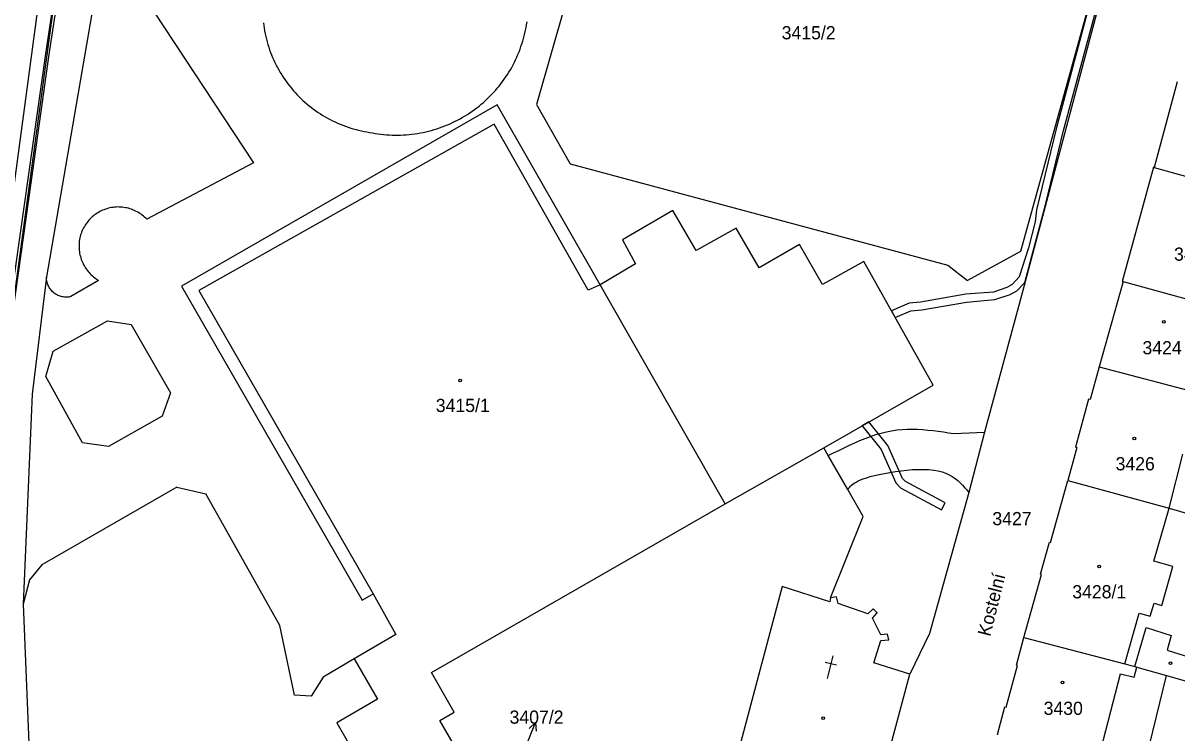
# Model space of a CAD drawing. Extents: x -756746 to -753363, y -1166406 to -1161727.
# Drawn here: x -755909.2 to -755760.5, y -1165395.4 to -1165303.9 of the extents above; entities that cross this region are included whole.
import ezdxf

# ---------------------------------------------------------------- set-up
doc = ezdxf.new("R2010")
doc.units = 0
for name, color, linetype in [('Hranice parcel', 7, 'Continuous'), ('Parcelní čísla', 7, 'Continuous'), ('Pop  PČ popisy', 7, 'Continuous'), ('Vnitřní kresba', 7, 'Continuous'), ('Věcná břemena k části', 7, 'Continuous'), ('Značky budov', 7, 'Continuous')]:
    doc.layers.add(name, color=color, linetype=linetype)

msp = doc.modelspace()

# ---------------------------------------------------------------- linework, layer by layer
at = {"layer": 'Hranice parcel'}
for p, q in [((-755760.46, -1165311.51), (-755763.41, -1165322.53)), ((-755767.43, -1165337.25), (-755770.51, -1165348.23)), ((-755800.92, -1165410.38), (-755794.89, -1165387.85)), ((-755764.99, -1165400.93), (-755761.83, -1165388.03)), ((-755761.83, -1165388.03), (-755749.61, -1165391.5))]:
    msp.add_line(p, q, dxfattribs=at)
for points in [[(-755895.03, -1165265.28), (-755895.61, -1165274.44), (-755899.23, -1165296.14), (-755906.17, -1165336.64), (-755908, -1165351.75), (-755909.18, -1165378.82), (-755908.42, -1165397.83), (-755907, -1165400.17), (-755901.78, -1165407.84), (-755900.61, -1165409.55)], [(-755770.24, -1165290.22), (-755769.2, -1165296.5), (-755780.52, -1165339.02), (-755785.28, -1165356.66), (-755787.3, -1165364.42), (-755792.35, -1165382.62), (-755794.89, -1165387.85)], [(-755852.53, -1165398.92), (-755855.46, -1165393.81), (-755853.65, -1165392.74), (-755856.56, -1165387.62), (-755818.7, -1165365.9), (-755805.98, -1165358.67), (-755791.91, -1165350.58), (-755800.84, -1165334.64), (-755806.14, -1165337.63), (-755809.11, -1165332.45), (-755814.33, -1165335.48), (-755817.3, -1165330.34), (-755822.44, -1165333.26), (-755825.43, -1165328.08), (-755831.93, -1165331.86), (-755830.24, -1165334.96), (-755834.82, -1165337.67), (-755848.08, -1165314.46), (-755888.77, -1165337.84), (-755865.47, -1165378.33), (-755864.09, -1165377.51), (-755861.15, -1165382.75), (-755866.51, -1165385.87), (-755863.53, -1165391.08), (-755868.75, -1165394.13), (-755865.8, -1165399.28)], [(-755763.41, -1165322.53), (-755763.52, -1165322.49), (-755767.53, -1165337.23), (-755767.43, -1165337.25)], [(-755763.41, -1165322.53), (-755750.89, -1165326.04), (-755749.12, -1165326.53), (-755746.72, -1165327.2)], [(-755767.43, -1165337.25), (-755755.07, -1165340.65), (-755754.9, -1165340.7), (-755750.7, -1165341.85)], [(-755770.51, -1165348.23), (-755771.67, -1165352.45), (-755771.86, -1165352.39), (-755773.55, -1165358.6), (-755773.36, -1165358.65), (-755774.52, -1165362.87)], [(-755770.51, -1165348.23), (-755758.09, -1165351.49), (-755757.69, -1165351.6), (-755752.64, -1165353.21)], [(-755780.21, -1165383.12), (-755777.93, -1165375.02), (-755778.07, -1165374.98), (-755776.91, -1165370.85), (-755776.77, -1165370.89), (-755774.52, -1165362.87)], [(-755774.52, -1165362.87), (-755761.49, -1165366.45), (-755756.15, -1165367.99), (-755754.58, -1165361.82), (-755742.87, -1165365.16)], [(-755794.89, -1165387.85), (-755799.54, -1165386.4), (-755798.64, -1165383.5), (-755797.62, -1165383.44), (-755797.77, -1165382.7), (-755798.65, -1165382.79), (-755799.72, -1165380.65), (-755799.1, -1165379.96), (-755799.63, -1165379.42), (-755800.32, -1165380.08), (-755804.14, -1165378.75), (-755804.36, -1165377.9), (-755805.11, -1165378.01), (-755805.2, -1165378.53), (-755811.35, -1165376.57), (-755818.85, -1165404.65)], [(-755765.92, -1165386.87), (-755764.44, -1165381.83), (-755761.23, -1165382.85), (-755761.75, -1165384.78), (-755758.75, -1165385.72), (-755758.63, -1165385.29), (-755756.48, -1165385.9)], [(-755783.51, -1165395.64), (-755783.6, -1165395.62), (-755782.64, -1165392.08), (-755782.5, -1165392.12), (-755781.03, -1165386.73), (-755781.17, -1165386.68), (-755780.21, -1165383.12)], [(-755780.21, -1165383.12), (-755767.2, -1165386.54), (-755765.92, -1165386.87)], [(-755765.92, -1165386.87), (-755765.65, -1165386.95), (-755761.83, -1165388.03)]]:
    msp.add_lwpolyline(points, dxfattribs=at)
at = {"layer": 'Pop  PČ popisy'}
for p, q in [((-755844.26, -1165396.88), (-755843.14, -1165394.1)), ((-755843.14, -1165394.1), (-755843.97, -1165394.84)), ((-755843.14, -1165394.1), (-755843.05, -1165395.21))]:
    msp.add_line(p, q, dxfattribs=at)
at = {"layer": 'Vnitřní kresba'}
for p, q in [((-755897.23, -1165295.02), (-755879.51, -1165321.96)), ((-755770.09, -1165295.16), (-755780.66, -1165333.38)), ((-755839.22, -1165301.22), (-755843.03, -1165314.44)), ((-755843.03, -1165314.44), (-755838.68, -1165322.08)), ((-755848.49, -1165316.96), (-755886.52, -1165338.41)), ((-755836.34, -1165338.37), (-755848.49, -1165316.96)), ((-755879.51, -1165321.96), (-755893.24, -1165329.21)), ((-755838.68, -1165322.08), (-755790, -1165335.11)), ((-755780.66, -1165333.38), (-755787.46, -1165337.1)), ((-755790, -1165335.11), (-755787.46, -1165337.1)), ((-755899.45, -1165337.09), (-755903.02, -1165339.19)), ((-755834.82, -1165337.67), (-755836.34, -1165338.37)), ((-755818.7, -1165365.9), (-755834.82, -1165337.67)), ((-755886.52, -1165338.41), (-755864.09, -1165377.51)), ((-755905.31, -1165346.21), (-755898.33, -1165342.29)), ((-755898.33, -1165342.29), (-755895.26, -1165342.77)), ((-755895.26, -1165342.77), (-755890.2, -1165351.58)), ((-755906.26, -1165349.48), (-755905.31, -1165346.21)), ((-755901.52, -1165358.04), (-755906.26, -1165349.48)), ((-755890.2, -1165351.58), (-755891.27, -1165354.6)), ((-755891.27, -1165354.6), (-755898.19, -1165358.52)), ((-755789.24, -1165356.84), (-755785.28, -1165356.66)), ((-755898.19, -1165358.52), (-755901.52, -1165358.04)), ((-755805.43, -1165359.68), (-755805.98, -1165358.67)), ((-755802.9, -1165364.04), (-755805.43, -1165359.68)), ((-755761.49, -1165366.45), (-755759.71, -1165359.51)), ((-755889.37, -1165363.76), (-755906.79, -1165373.78)), ((-755889.37, -1165363.76), (-755885.64, -1165364.61)), ((-755800.94, -1165367.52), (-755802.9, -1165364.04)), ((-755876.09, -1165381.57), (-755885.64, -1165364.61)), ((-755805.11, -1165378.01), (-755800.94, -1165367.52)), ((-755763.44, -1165373.28), (-755761.49, -1165366.45)), ((-755761.01, -1165373.98), (-755763.44, -1165373.28)), ((-755906.79, -1165373.78), (-755908.38, -1165375.69)), ((-755762.44, -1165378.98), (-755761.01, -1165373.98)), ((-755908.38, -1165375.69), (-755909.18, -1165378.82)), ((-755763.91, -1165380.39), (-755763.43, -1165378.7)), ((-755763.43, -1165378.7), (-755762.44, -1165378.98)), ((-755767.2, -1165386.54), (-755765.34, -1165379.98)), ((-755765.34, -1165379.98), (-755763.91, -1165380.39)), ((-755874.22, -1165390.57), (-755876.09, -1165381.57)), ((-755866.51, -1165385.87), (-755870.51, -1165388.26)), ((-755870.51, -1165388.26), (-755872.04, -1165390.68)), ((-755770.63, -1165398.92), (-755767.77, -1165387.8)), ((-755767.77, -1165387.8), (-755765.98, -1165388.26)), ((-755765.98, -1165388.26), (-755765.65, -1165386.95)), ((-755872.04, -1165390.68), (-755874.22, -1165390.57))]:
    msp.add_line(p, q, dxfattribs=at)
for points in [[(-755878.22, -1165303.88), (-755878.18, -1165304.24), (-755878.12, -1165304.59), (-755878.06, -1165304.94), (-755877.99, -1165305.29), (-755877.92, -1165305.64), (-755877.83, -1165305.99), (-755877.74, -1165306.34), (-755877.64, -1165306.68), (-755877.53, -1165307.02), (-755877.42, -1165307.36), (-755877.29, -1165307.7), (-755877.16, -1165308.03), (-755877.03, -1165308.36), (-755876.88, -1165308.69), (-755876.73, -1165309.02), (-755876.57, -1165309.34), (-755876.4, -1165309.66), (-755876.23, -1165309.97), (-755876.05, -1165310.28), (-755875.86, -1165310.59), (-755875.67, -1165310.89), (-755875.47, -1165311.18), (-755875.26, -1165311.48), (-755875.05, -1165311.77), (-755874.83, -1165312.05), (-755874.6, -1165312.33), (-755874.37, -1165312.6), (-755874.14, -1165312.87), (-755873.89, -1165313.13), (-755873.64, -1165313.39), (-755873.39, -1165313.64), (-755873.13, -1165313.89), (-755872.86, -1165314.13)], [(-755864.53, -1165318.01), (-755864.17, -1165318.08), (-755863.81, -1165318.14), (-755863.45, -1165318.2), (-755863.09, -1165318.25), (-755862.72, -1165318.28), (-755862.36, -1165318.32), (-755862, -1165318.34), (-755861.63, -1165318.36), (-755861.27, -1165318.36), (-755860.9, -1165318.36), (-755860.53, -1165318.36), (-755860.17, -1165318.34), (-755859.8, -1165318.32), (-755859.44, -1165318.29), (-755859.08, -1165318.25), (-755858.71, -1165318.2), (-755858.35, -1165318.15), (-755857.99, -1165318.08), (-755857.63, -1165318.02), (-755857.28, -1165317.94), (-755856.92, -1165317.85), (-755856.57, -1165317.76), (-755856.22, -1165317.66), (-755855.87, -1165317.55), (-755855.52, -1165317.44), (-755855.18, -1165317.31), (-755854.83, -1165317.18), (-755854.5, -1165317.04), (-755854.16, -1165316.9), (-755853.83, -1165316.75), (-755853.5, -1165316.59), (-755853.18, -1165316.42), (-755852.85, -1165316.25), (-755852.54, -1165316.07), (-755852.22, -1165315.88), (-755851.91, -1165315.69), (-755851.6, -1165315.49), (-755851.3, -1165315.28), (-755851.01, -1165315.07), (-755850.71, -1165314.85), (-755850.43, -1165314.62), (-755850.14, -1165314.39), (-755849.87, -1165314.15), (-755849.59, -1165313.91), (-755849.33, -1165313.66), (-755849.07, -1165313.4), (-755848.81, -1165313.14), (-755848.56, -1165312.88), (-755848.32, -1165312.61), (-755848.08, -1165312.33), (-755847.84, -1165312.05), (-755847.62, -1165311.76), (-755847.4, -1165311.47), (-755847.18, -1165311.17), (-755846.97, -1165310.87), (-755846.77, -1165310.57), (-755846.58, -1165310.26), (-755846.39, -1165309.94), (-755846.21, -1165309.63), (-755846.04, -1165309.3), (-755845.87, -1165308.98), (-755845.71, -1165308.65), (-755845.56, -1165308.32), (-755845.41, -1165307.99), (-755845.27, -1165307.65), (-755845.14, -1165307.3), (-755845.02, -1165306.96), (-755844.9, -1165306.61), (-755844.79, -1165306.27), (-755844.69, -1165305.92), (-755844.59, -1165305.56), (-755844.51, -1165305.21), (-755844.43, -1165304.85), (-755844.36, -1165304.49), (-755844.3, -1165304.13), (-755844.24, -1165303.77)], [(-755872.86, -1165314.13), (-755872.59, -1165314.36), (-755872.31, -1165314.59), (-755872.03, -1165314.81), (-755871.74, -1165315.03), (-755871.45, -1165315.24), (-755871.16, -1165315.44), (-755870.86, -1165315.64), (-755870.56, -1165315.83), (-755870.25, -1165316.01), (-755869.94, -1165316.19), (-755869.62, -1165316.35), (-755869.3, -1165316.52), (-755868.98, -1165316.67), (-755868.65, -1165316.82), (-755868.32, -1165316.96), (-755867.99, -1165317.09), (-755867.65, -1165317.22), (-755867.31, -1165317.34), (-755866.97, -1165317.45), (-755866.63, -1165317.55), (-755866.28, -1165317.65), (-755865.94, -1165317.74), (-755865.59, -1165317.82), (-755865.24, -1165317.89), (-755864.88, -1165317.95), (-755864.53, -1165318.01)], [(-755893.24, -1165329.21), (-755893.38, -1165329.07), (-755893.53, -1165328.93), (-755893.68, -1165328.8), (-755893.83, -1165328.68), (-755893.99, -1165328.56), (-755894.16, -1165328.45), (-755894.33, -1165328.34), (-755894.5, -1165328.24), (-755894.68, -1165328.15), (-755894.86, -1165328.07), (-755895.05, -1165327.99), (-755895.23, -1165327.92), (-755895.42, -1165327.86), (-755895.61, -1165327.8), (-755895.81, -1165327.76), (-755896.01, -1165327.72), (-755896.2, -1165327.68), (-755896.4, -1165327.66), (-755896.6, -1165327.64), (-755896.8, -1165327.64), (-755897, -1165327.63), (-755897.2, -1165327.64), (-755897.4, -1165327.66), (-755897.6, -1165327.68), (-755897.79, -1165327.71), (-755897.99, -1165327.75), (-755898.18, -1165327.79), (-755898.38, -1165327.85), (-755898.57, -1165327.91), (-755898.75, -1165327.98), (-755898.94, -1165328.05), (-755899.12, -1165328.14), (-755899.3, -1165328.23), (-755899.47, -1165328.33), (-755899.64, -1165328.43), (-755899.81, -1165328.54), (-755899.97, -1165328.66), (-755900.13, -1165328.78), (-755900.28, -1165328.91), (-755900.43, -1165329.05), (-755900.57, -1165329.19), (-755900.7, -1165329.33), (-755900.83, -1165329.49), (-755900.95, -1165329.64), (-755901.07, -1165329.81), (-755901.18, -1165329.97), (-755901.29, -1165330.14), (-755901.39, -1165330.32), (-755901.48, -1165330.49), (-755901.56, -1165330.68), (-755901.64, -1165330.86), (-755901.7, -1165331.05), (-755901.77, -1165331.24), (-755901.82, -1165331.43), (-755901.87, -1165331.62), (-755901.9, -1165331.82), (-755901.94, -1165332.02), (-755901.96, -1165332.22), (-755901.97, -1165332.42), (-755901.98, -1165332.61), (-755901.98, -1165332.81), (-755901.97, -1165333.01), (-755901.96, -1165333.21), (-755901.93, -1165333.41), (-755901.9, -1165333.61), (-755901.86, -1165333.8), (-755901.81, -1165334), (-755901.76, -1165334.19), (-755901.7, -1165334.38), (-755901.63, -1165334.57), (-755901.55, -1165334.75), (-755901.46, -1165334.93), (-755901.37, -1165335.11), (-755901.28, -1165335.28), (-755901.17, -1165335.45), (-755901.06, -1165335.62), (-755900.94, -1165335.78), (-755900.82, -1165335.94), (-755900.69, -1165336.09), (-755900.55, -1165336.23), (-755900.41, -1165336.37), (-755900.26, -1165336.51), (-755900.11, -1165336.64), (-755899.95, -1165336.76), (-755899.79, -1165336.88), (-755899.62, -1165336.99), (-755899.45, -1165337.09)], [(-755903.02, -1165339.19), (-755903.16, -1165339.22), (-755903.3, -1165339.24), (-755903.44, -1165339.26), (-755903.58, -1165339.26), (-755903.72, -1165339.26), (-755903.87, -1165339.25), (-755904.01, -1165339.23), (-755904.15, -1165339.21), (-755904.29, -1165339.18), (-755904.42, -1165339.14), (-755904.55, -1165339.09), (-755904.69, -1165339.03), (-755904.81, -1165338.97), (-755904.94, -1165338.9), (-755905.06, -1165338.82), (-755905.17, -1165338.74), (-755905.28, -1165338.65), (-755905.39, -1165338.55), (-755905.49, -1165338.45), (-755905.58, -1165338.35), (-755905.67, -1165338.24), (-755905.75, -1165338.12), (-755905.82, -1165338), (-755905.89, -1165337.87), (-755905.95, -1165337.75), (-755906.01, -1165337.61), (-755906.05, -1165337.48), (-755906.09, -1165337.34), (-755906.12, -1165337.21), (-755906.15, -1165337.06), (-755906.16, -1165336.92), (-755906.17, -1165336.78), (-755906.17, -1165336.64)], [(-755805.43, -1165359.68), (-755804.75, -1165359.34), (-755804.06, -1165359), (-755803.38, -1165358.67), (-755802.7, -1165358.35), (-755802.01, -1165358.03), (-755801.33, -1165357.74), (-755800.65, -1165357.46), (-755799.97, -1165357.21), (-755799.29, -1165356.98), (-755798.61, -1165356.78), (-755797.93, -1165356.61), (-755797.26, -1165356.47), (-755796.59, -1165356.37), (-755795.91, -1165356.3), (-755795.24, -1165356.27), (-755794.58, -1165356.26), (-755793.9, -1165356.28), (-755793.24, -1165356.32), (-755792.57, -1165356.38), (-755791.9, -1165356.45), (-755791.24, -1165356.54), (-755790.57, -1165356.63), (-755789.9, -1165356.74), (-755789.24, -1165356.84)], [(-755802.9, -1165364.04), (-755802.8, -1165363.91), (-755802.68, -1165363.77), (-755802.56, -1165363.64), (-755802.42, -1165363.5), (-755802.26, -1165363.36), (-755802.07, -1165363.23), (-755801.84, -1165363.09), (-755801.58, -1165362.95), (-755801.27, -1165362.81), (-755800.91, -1165362.67), (-755800.48, -1165362.53), (-755800, -1165362.39), (-755799.45, -1165362.25), (-755798.84, -1165362.11), (-755798.19, -1165361.97), (-755797.5, -1165361.84), (-755796.77, -1165361.73), (-755796.04, -1165361.63), (-755795.3, -1165361.55), (-755794.55, -1165361.49), (-755793.83, -1165361.46), (-755793.12, -1165361.46), (-755792.45, -1165361.49), (-755791.83, -1165361.55), (-755791.26, -1165361.65), (-755790.74, -1165361.79), (-755790.26, -1165361.96), (-755789.83, -1165362.16), (-755789.43, -1165362.39), (-755789.07, -1165362.63), (-755788.73, -1165362.9), (-755788.42, -1165363.19), (-755788.12, -1165363.48), (-755787.84, -1165363.79), (-755787.57, -1165364.1), (-755787.3, -1165364.42)]]:
    msp.add_lwpolyline(points, dxfattribs=at)
at = {"layer": 'Věcná břemena k části'}
for points in [[(-755910.83, -1165343.51), (-755905.82, -1165307.98), (-755902.95, -1165289.05), (-755899.69, -1165272.15), (-755899.4, -1165268.68), (-755897.51, -1165256.59), (-755897.2, -1165255.57), (-755894.62, -1165253.94), (-755892.02, -1165251.97), (-755892.21, -1165251.5), (-755894.9, -1165253.52), (-755897.62, -1165255.25), (-755897.99, -1165256.47), (-755899.9, -1165268.62), (-755900.19, -1165272.09), (-755903.45, -1165288.97), (-755906.32, -1165307.9), (-755911.33, -1165343.45)], [(-755904.69, -1165282.58), (-755912.69, -1165341.87)], [(-755910.69, -1165341.97), (-755902.71, -1165282.91)], [(-755770.09, -1165295.16), (-755776.04, -1165317.54), (-755778.58, -1165327.99), (-755778.75, -1165329.54), (-755779.62, -1165332.9), (-755780.81, -1165336.64), (-755781.73, -1165337.63), (-755782.4, -1165338), (-755784.11, -1165338.59), (-755787.69, -1165338.89), (-755793.52, -1165339.91), (-755795, -1165340.03), (-755797.27, -1165341.01), (-755796.78, -1165341.89), (-755794.76, -1165341.01), (-755793.37, -1165340.9), (-755787.59, -1165339.89), (-755783.93, -1165339.57), (-755781.98, -1165338.92), (-755781.13, -1165338.43), (-755780.08, -1165337.37), (-755777.41, -1165327.35), (-755775.08, -1165317.78), (-755769.26, -1165296.13)]]:
    msp.add_lwpolyline(points, dxfattribs=at)
msp.add_lwpolyline([(-755800.2, -1165355.34), (-755801.05, -1165355.84), (-755798.6, -1165358.9), (-755796.71, -1165363.17), (-755796.09, -1165363.82), (-755790.82, -1165366.65), (-755790.35, -1165365.77), (-755795.47, -1165363.03), (-755795.87, -1165362.61), (-755797.74, -1165358.38)], close=True, dxfattribs=at)
at = {"layer": 'Značky budov'}
for p, q in [((-755805.82, -1165386.29), (-755804.36, -1165386.65)), ((-755804.84, -1165385.5), (-755805.57, -1165388.41))]:
    msp.add_line(p, q, dxfattribs=at)
for centre in [(-755762.17, -1165342.45), (-755852.86, -1165350), (-755765.97, -1165357.46), (-755770.51, -1165373.98), (-755761.31, -1165386.44), (-755775.23, -1165388.92), (-755806.08, -1165393.51)]:
    msp.add_circle(centre, 0.175, dxfattribs=at)

# ---------------------------------------------------------------- texts
at = {"layer": 'Parcelní čísla'}
for s, p in [('3415/2', (-755811.42, -1165306.02)), ('3422', (-755760.85, -1165334.56)), ('3424', (-755764.92, -1165346.62)), ('3415/1', (-755856, -1165354.06)), ('3426', (-755768.39, -1165361.58)), ('3427', (-755784.27, -1165368.65)), ('3428/1', (-755773.97, -1165378.08)), ('3407/2', (-755846.49, -1165394.24)), ('3430', (-755777.66, -1165393.1))]:
    msp.add_text(s, height=1.7, dxfattribs=at).set_placement(p)
at = {"layer": 'Pop  PČ popisy'}
msp.add_text('Kostelní', height=1.7, rotation=76, dxfattribs=at).set_placement((-755784.55, -1165383.08))

doc.saveas('drawing.dxf')
